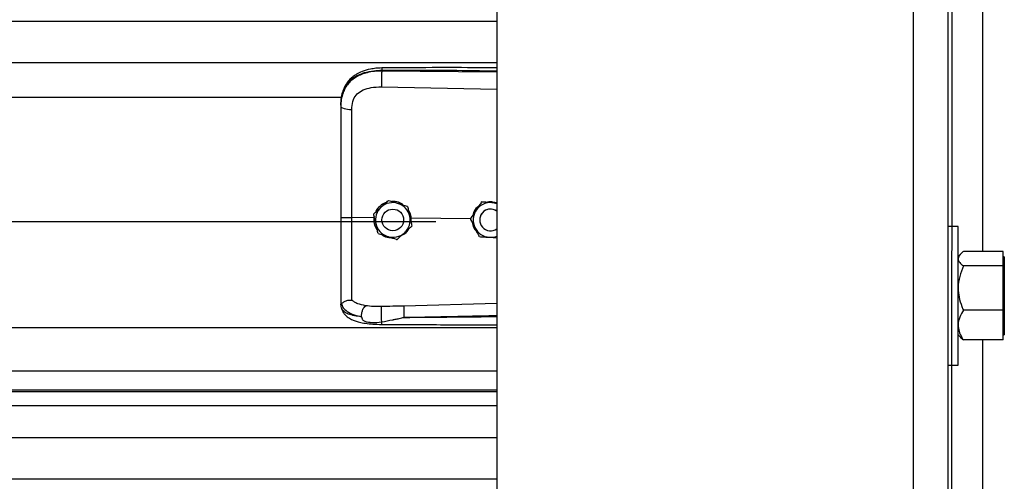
# Model space of a CAD drawing. Header units: inches. Extents: x 170 to 284, y 215 to 248.
# Tile 385 of 656: x 206.297 to 206.783, y 221.89 to 222.118. Entities that reach past the tile are written whole.
import ezdxf

# ---------------------------------------------------------------- set-up
doc = ezdxf.new("R2010")
doc.units = ezdxf.units.IN
doc.header["$LTSCALE"] = 0.25
doc.header["$MEASUREMENT"] = 0
doc.layers.add('RH FRONT OF HOOD', color=7, linetype='Continuous')

msp = doc.modelspace()

# ---------------------------------------------------------------- linework, layer by layer
at = {"layer": 'RH FRONT OF HOOD'}
for p, q in [((206.7552119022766, 220.1328032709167), (206.7598002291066, 224.3934313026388)), ((206.7552119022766, 224.3487565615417), (206.7552119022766, 220.1328032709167)), ((206.7380912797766, 224.3444764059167), (206.7380912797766, 220.1328032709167)), ((206.5326438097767, 224.3332527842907), (206.5326438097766, 220.1328032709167)), ((206.7723325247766, 222.1324926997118), (206.7723325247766, 222.0036368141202)), ((202.5003237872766, 222.1173376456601), (206.5326438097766, 222.1173376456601)), ((202.5003237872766, 222.0969496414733), (206.5326438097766, 222.0969496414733)), ((206.4757965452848, 222.0927379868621), (206.4757965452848, 222.0931493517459)), ((206.5326438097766, 222.0922012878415), (206.4757965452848, 222.0927379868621)), ((206.4757005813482, 222.0849491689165), (206.5326438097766, 222.0837396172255)), ((202.5768719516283, 222.0798740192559), (206.4560926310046, 222.0798740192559)), ((206.4556010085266, 222.0758147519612), (206.4556010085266, 222.07532643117)), ((206.4791715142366, 222.0288828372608), (206.4791715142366, 222.0288811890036)), ((206.4885896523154, 222.0258821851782), (206.4885896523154, 222.025880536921)), ((206.5251150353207, 222.0280864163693), (206.5251150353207, 222.0280880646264)), ((206.5261639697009, 222.0280202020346), (206.5251150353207, 222.0280880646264)), ((206.4718638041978, 222.0222268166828), (206.4718638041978, 222.0222251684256)), ((206.4721575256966, 222.0208810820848), (206.4719722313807, 222.0202915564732)), ((202.5304915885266, 222.0184815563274), (206.5024760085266, 222.0184815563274)), ((206.4719722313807, 222.0202915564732), (206.4610586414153, 222.0203960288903)), ((206.4719722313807, 222.0202915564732), (206.4719744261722, 222.0202914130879)), ((206.4759317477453, 222.0192242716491), (206.4759317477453, 222.0192234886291)), ((206.4866321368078, 222.0192234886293), (206.4866321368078, 222.0192242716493)), ((206.4904099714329, 222.0201149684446), (206.4898619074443, 222.0200609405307)), ((206.4903128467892, 222.017997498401), (206.4904099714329, 222.0201149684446)), ((206.4904099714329, 222.0201149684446), (206.4904116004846, 222.0201150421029)), ((206.5196436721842, 222.0198352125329), (206.4904116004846, 222.0201150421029)), ((206.4907000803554, 222.0162255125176), (206.4907000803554, 222.0162238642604)), ((206.5196296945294, 222.0198635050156), (206.5196296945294, 222.0198651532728)), ((206.5241434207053, 222.0192242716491), (206.5241434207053, 222.0192234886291)), ((206.7602796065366, 222.0160717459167), (206.7552119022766, 222.0160717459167)), ((206.7602796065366, 221.9818305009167), (206.7602796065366, 222.0160717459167)), ((206.5289402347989, 222.0106818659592), (206.5326438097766, 222.0104420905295)), ((206.761200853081, 222.0021600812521), (206.7602796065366, 222.0010912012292)), ((206.7825021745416, 222.0036368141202), (206.7628476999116, 222.0036368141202)), ((206.7825021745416, 222.0000785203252), (206.7825021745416, 222.0036368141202)), ((206.7830500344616, 222.0010912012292), (206.7825021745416, 222.0010912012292)), ((206.7825021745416, 221.9965202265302), (206.7825021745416, 222.0000785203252)), ((206.7830500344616, 222.0010912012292), (206.7830500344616, 221.9625698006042)), ((206.7825021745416, 221.9965202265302), (206.7628476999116, 221.9965202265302)), ((206.7825021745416, 221.9856170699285), (206.7825021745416, 221.9965202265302)), ((206.7825021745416, 221.9747139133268), (206.7825021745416, 221.9856170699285)), ((206.4556010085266, 221.9782733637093), (206.4556010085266, 221.9777445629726)), ((206.4559407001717, 221.9757593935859), (206.4556010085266, 221.9777445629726)), ((206.5326438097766, 221.9780679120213), (206.4867081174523, 221.9767361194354)), ((206.7602796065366, 221.9475892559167), (206.7602796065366, 221.9818305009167)), ((206.7825021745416, 221.9747139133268), (206.7628476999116, 221.9747139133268)), ((206.7825021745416, 221.9673690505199), (206.7825021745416, 221.9747139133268)), ((202.5003237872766, 221.966096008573), (206.5326438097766, 221.966096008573)), ((206.7602796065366, 221.9625698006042), (206.761200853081, 221.9615009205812)), ((206.7825021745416, 221.9600241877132), (206.7825021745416, 221.9673690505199)), ((206.7825021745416, 221.9625698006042), (206.7830500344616, 221.9625698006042)), ((206.7825021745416, 221.9600241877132), (206.7628476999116, 221.9600241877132)), ((206.7723325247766, 221.9600241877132), (206.7723325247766, 221.8319185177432)), ((202.5003237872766, 221.9447170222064), (206.5326438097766, 221.9447170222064)), ((206.7552119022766, 221.9475892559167), (206.7602796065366, 221.9475892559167)), ((206.5326438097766, 221.9352317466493), (202.5003237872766, 221.9352317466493)), ((202.5003237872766, 221.9345923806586), (206.5326438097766, 221.9345923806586)), ((202.5003237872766, 221.9275742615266), (206.5326438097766, 221.9275742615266)), ((202.5003237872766, 221.9118901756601), (206.5326438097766, 221.9118901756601)), ((202.5003237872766, 221.8915021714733), (206.5326438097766, 221.8915021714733))]:
    msp.add_line(p, q, dxfattribs=at)
at = {"layer": 'RH FRONT OF HOOD', "flags": 128}
msp.add_lwpolyline([(206.4556010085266, 222.07532643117), (206.4557049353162, 222.0750306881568), (206.4560128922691, 222.0747458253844), (206.4565135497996, 222.0744823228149), (206.457188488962, 222.0742498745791), (206.4580128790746, 222.0740570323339), (206.458956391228, 222.0739108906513), (206.4599843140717, 222.0738168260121), (206.4610588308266, 222.0737782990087)], dxfattribs=at)
at = {"layer": 'RH FRONT OF HOOD'}
msp.add_circle((206.4812819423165, 222.0192234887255), 0.005350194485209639, dxfattribs=at)
for centre, radius, start, end in [((206.4812819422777, 222.0192242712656), 0.008560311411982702, 72.32793711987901, 132.3279357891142), ((206.4812819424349, 222.0192242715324), 0.00856031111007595, 12.32793744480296, 72.32793758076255), ((206.5294936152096, 222.0192242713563), 0.008560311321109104, 86.29353550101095, 146.2935346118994), ((206.5294936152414, 222.0192242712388), 0.008560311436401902, 68.4076756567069, 86.29353576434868), ((206.4812819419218, 222.0192242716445), 0.008560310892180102, 132.3279357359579, 192.3279369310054), ((206.4812819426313, 222.0192242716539), 0.008560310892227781, 312.3279357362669, 12.32793693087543), ((206.5294936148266, 222.0192242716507), 0.008560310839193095, 146.2935348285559, 206.2935362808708), ((206.5294936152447, 222.0192242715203), 0.005350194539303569, 53.92810144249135, 179.9999986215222), ((206.5294936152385, 222.0192234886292), 0.005350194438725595, 53.92810057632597, 306.071899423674), ((206.4812819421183, 222.0192242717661), 0.008560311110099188, 192.3279374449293, 252.327937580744), ((206.4812819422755, 222.0192242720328), 0.008560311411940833, 252.3279371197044, 312.3279357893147), ((206.5294936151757, 222.0192242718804), 0.008560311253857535, 206.2935366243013, 266.2935360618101), ((206.529493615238, 222.019224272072), 0.00856031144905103, 266.293535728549, 291.5923243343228)]:
    msp.add_arc(centre, radius, start, end, dxfattribs=at)
for points, knots in [([(206.4758151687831, 222.094241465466), (206.4748165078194, 222.0942029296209), (206.47292476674, 222.0941299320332), (206.4696157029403, 222.0936015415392), (206.4663881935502, 222.0927075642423), (206.4636413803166, 222.0914033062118), (206.461655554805, 222.0900806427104), (206.4600143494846, 222.0886351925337), (206.4586991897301, 222.0870469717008), (206.4576239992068, 222.0852943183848), (206.4567667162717, 222.083384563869), (206.4560218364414, 222.080865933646), (206.4558064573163, 222.0789282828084), (206.4556874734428, 222.0778578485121)], [0, 0, 0, 0, 0.09774743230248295, 0.1851607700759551, 0.3306121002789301, 0.4364670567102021, 0.5083182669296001, 0.5850061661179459, 0.6719760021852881, 0.730794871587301, 0.8036787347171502, 0.8915444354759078, 1, 1, 1, 1]), ([(206.4758153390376, 222.094225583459), (206.4758141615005, 222.0942296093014), (206.4758101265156, 222.0942434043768), (206.4758049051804, 222.0941284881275), (206.475798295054, 222.0938356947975), (206.4757972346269, 222.0934197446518), (206.4757965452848, 222.0931493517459)], [0, 0, 0, 0, 0.09787641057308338, 0.3353863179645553, 0.5679606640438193, 1, 1, 1, 1]), ([(206.5326438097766, 222.0943244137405), (206.5297446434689, 222.0943391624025), (206.5191167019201, 222.0943932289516), (206.5001732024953, 222.0944298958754), (206.4841299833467, 222.0943057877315), (206.4758151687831, 222.094241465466)], [0, 0, 0, 0, 0.1530455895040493, 0.561043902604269, 1, 1, 1, 1]), ([(206.4556010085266, 222.0758147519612), (206.4556637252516, 222.0771712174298), (206.4557821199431, 222.0797319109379), (206.4567516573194, 222.0832228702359), (206.4580408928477, 222.085634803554), (206.4594047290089, 222.0873375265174), (206.4604876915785, 222.0883809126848), (206.4615466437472, 222.0892094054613), (206.4625360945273, 222.0898693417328), (206.4637704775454, 222.0905644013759), (206.4653644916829, 222.0912901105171), (206.4680282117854, 222.0921981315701), (206.4715633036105, 222.0929580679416), (206.474469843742, 222.0930894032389), (206.4757965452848, 222.0931493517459)], [0, 0, 0, 0, 0.1307156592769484, 0.2467609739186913, 0.3577928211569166, 0.4170971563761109, 0.4791482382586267, 0.5177152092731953, 0.5590896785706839, 0.603294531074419, 0.6633484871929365, 0.7353692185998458, 0.8792082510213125, 0.9999999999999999, 0.9999999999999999, 0.9999999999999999, 0.9999999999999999]), ([(206.4757965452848, 222.0927379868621), (206.474580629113, 222.0927047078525), (206.4721488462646, 222.0926381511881), (206.4688080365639, 222.0920163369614), (206.4658502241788, 222.0910741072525), (206.4633076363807, 222.08985643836), (206.4610761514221, 222.0883110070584), (206.4592044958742, 222.0864698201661), (206.4577235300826, 222.0843395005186), (206.4565479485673, 222.0817703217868), (206.455755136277, 222.078718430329), (206.4556524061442, 222.0764575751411), (206.4556010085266, 222.07532643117)], [0, 0, 0, 0, 0.1111703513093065, 0.222336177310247, 0.3162781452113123, 0.4102081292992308, 0.5024030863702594, 0.5945790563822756, 0.6845432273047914, 0.774504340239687, 0.8871807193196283, 1, 1, 1, 1]), ([(206.4757965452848, 222.0927379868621), (206.475774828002, 222.0921621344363), (206.4757297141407, 222.0909659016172), (206.4756886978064, 222.0887408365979), (206.4756754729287, 222.0865634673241), (206.4756924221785, 222.085473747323), (206.4757005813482, 222.0849491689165)], [0, 0, 0, 0, 0.2406941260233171, 0.5000000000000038, 0.7593058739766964, 1, 1, 1, 1]), ([(206.4757965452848, 222.0931493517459), (206.4821023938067, 222.0931886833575), (206.495341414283, 222.0932712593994), (206.5142910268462, 222.0930900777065), (206.5269315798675, 222.0928690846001), (206.5326438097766, 222.0927692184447)], [0, 0, 0, 0, 0.3326703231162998, 0.6984356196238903, 1, 1, 1, 1]), ([(206.4614844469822, 222.0777116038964), (206.4614844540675, 222.077711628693), (206.4615870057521, 222.0780705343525), (206.4620821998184, 222.0794767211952), (206.4636182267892, 222.0816794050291), (206.4666852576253, 222.0835826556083), (206.470801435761, 222.08479432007), (206.4739542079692, 222.0848939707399), (206.4757005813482, 222.0849491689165)], [0, 0, 0, 0, 4.497367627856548e-06, 0.06509473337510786, 0.261670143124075, 0.475310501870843, 0.7093656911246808, 1, 1, 1, 1]), ([(206.4556010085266, 222.07532643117), (206.4556010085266, 222.0716962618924), (206.4556010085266, 222.0644253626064), (206.4556010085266, 222.0533446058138), (206.4556010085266, 222.0421620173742), (206.4556010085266, 222.0311933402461), (206.4556010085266, 222.0239455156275), (206.4556010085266, 222.0204657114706)], [0, 0, 0, 0, 0.2027568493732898, 0.4061035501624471, 0.6088604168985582, 0.8122072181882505, 1, 1, 1, 1]), ([(206.4610588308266, 222.0737782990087), (206.4611288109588, 222.0751029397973), (206.4611987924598, 222.0764276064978), (206.4614844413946, 222.0777115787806), (206.4614844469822, 222.0777116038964)], [0, 0, 0, 0, 0.9999804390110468, 0.9999999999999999, 0.9999999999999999, 0.9999999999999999, 0.9999999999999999]), ([(206.4610586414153, 222.0203960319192), (206.4610586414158, 222.0203960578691), (206.4610587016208, 222.0237823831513), (206.4610587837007, 222.0308290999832), (206.4610588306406, 222.0415022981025), (206.4610588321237, 222.0523783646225), (206.4610588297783, 222.0631656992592), (206.4610588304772, 222.0702407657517), (206.4610588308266, 222.0737782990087)], [0, 0, 0, 0, 1.439079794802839e-06, 0.1877923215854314, 0.3908439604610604, 0.59389561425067, 0.7969478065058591, 1, 1, 1, 1]), ([(206.4778922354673, 222.0277177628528), (206.4777570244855, 222.0276876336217), (206.4766052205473, 222.0274309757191), (206.4748479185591, 222.0259721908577), (206.4732291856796, 222.0243625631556), (206.4729013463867, 222.0232542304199), (206.4728680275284, 222.0231415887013)], [0, 0, 0, 0, 0.05931474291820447, 0.5052766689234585, 0.9497204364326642, 1, 1, 1, 1]), ([(206.4755176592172, 222.0255550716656), (206.4764581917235, 222.0264116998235), (206.4777126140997, 222.0275542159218), (206.4788795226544, 222.0286169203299), (206.4791715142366, 222.0288828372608)], [0, 0, 0, 0, 0.7497733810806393, 1, 1, 1, 1]), ([(206.4755176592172, 222.0255529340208), (206.4764581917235, 222.0264096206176), (206.4777126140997, 222.0275522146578), (206.4788795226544, 222.0286152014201), (206.4791715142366, 222.0288811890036)], [0, 0, 0, 0, 0.7497733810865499, 1, 1, 1, 1]), ([(206.4791715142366, 222.0288828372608), (206.4795692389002, 222.0287561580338), (206.4810740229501, 222.0282768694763), (206.4826909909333, 222.0277617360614), (206.483880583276, 222.0273827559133)], [0, 0, 0, 0, 0.2643068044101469, 1, 1, 1, 1]), ([(206.4791715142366, 222.0288811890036), (206.4795692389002, 222.0287544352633), (206.4810740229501, 222.0282748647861), (206.4826909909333, 222.0277596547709), (206.483880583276, 222.0273806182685)], [0, 0, 0, 0, 0.2643068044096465, 1, 1, 1, 1]), ([(206.4865420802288, 222.0265346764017), (206.4861853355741, 222.0268247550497), (206.4850217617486, 222.0277708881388), (206.4829702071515, 222.028338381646), (206.4814006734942, 222.0283421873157), (206.480864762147, 222.0283434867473)], [0, 0, 0, 0, 0.2255168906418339, 0.7355556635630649, 1, 1, 1, 1]), ([(206.483880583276, 222.0273827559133), (206.4840669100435, 222.0273233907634), (206.4855242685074, 222.02685906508), (206.4871223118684, 222.0263498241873), (206.4884466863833, 222.0259277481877), (206.4885896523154, 222.0258821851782)], [0, 0, 0, 0, 0.1156468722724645, 0.9045342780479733, 0.9999999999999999, 0.9999999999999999, 0.9999999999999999, 0.9999999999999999]), ([(206.483880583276, 222.0273806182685), (206.4840669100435, 222.0273212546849), (206.4855242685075, 222.0268569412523), (206.4871223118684, 222.0263478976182), (206.4884466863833, 222.025926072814), (206.4885896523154, 222.025880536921)], [0, 0, 0, 0, 0.1156468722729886, 0.9045342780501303, 1, 1, 1, 1]), ([(206.4885896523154, 222.0258821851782), (206.4887357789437, 222.0252136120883), (206.4890314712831, 222.023860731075), (206.4893916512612, 222.022212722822), (206.489597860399, 222.0212691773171), (206.4896448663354, 222.0210540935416)], [0, 0, 0, 0, 0.4299704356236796, 0.8700602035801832, 1, 1, 1, 1]), ([(206.4885896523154, 222.025880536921), (206.4887357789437, 222.0252118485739), (206.4890314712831, 222.0238587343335), (206.4893916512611, 222.0222105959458), (206.4895978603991, 222.0212670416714), (206.4896448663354, 222.0210519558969)], [0, 0, 0, 0, 0.4299704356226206, 0.8700602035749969, 1, 1, 1, 1]), ([(206.5237730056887, 222.0260764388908), (206.5234534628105, 222.0258584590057), (206.5223000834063, 222.0250716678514), (206.5212067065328, 222.0234710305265), (206.5209088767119, 222.0220663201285), (206.5208207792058, 222.0216508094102)], [0, 0, 0, 0, 0.2125142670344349, 0.7670631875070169, 1, 1, 1, 1]), ([(206.5251150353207, 222.0280880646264), (206.5247352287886, 222.0275187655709), (206.5239666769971, 222.0263667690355), (206.5230305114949, 222.0249634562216), (206.5224945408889, 222.0241600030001), (206.522372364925, 222.0239768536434)], [0, 0, 0, 0, 0.4299704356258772, 0.8700602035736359, 1, 1, 1, 1]), ([(206.5251150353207, 222.0280864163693), (206.5247352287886, 222.0275170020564), (206.5239666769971, 222.0263647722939), (206.5230305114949, 222.0249613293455), (206.5224945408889, 222.0241578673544), (206.522372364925, 222.0239747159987)], [0, 0, 0, 0, 0.42997043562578, 0.8700602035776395, 0.9999999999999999, 0.9999999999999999, 0.9999999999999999, 0.9999999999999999]), ([(206.5300469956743, 222.0277666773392), (206.5287774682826, 222.0278489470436), (206.5270842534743, 222.0279586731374), (206.5255091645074, 222.0280608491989), (206.5251150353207, 222.0280864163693)], [0, 0, 0, 0, 0.749773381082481, 1, 1, 1, 1]), ([(206.5321185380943, 222.0276345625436), (206.5314576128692, 222.0278346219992), (206.5301872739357, 222.0282191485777), (206.5286240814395, 222.0282440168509), (206.5278441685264, 222.0279818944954), (206.5276683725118, 222.0279228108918)], [0, 0, 0, 0, 0.4565421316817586, 0.8775020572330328, 1, 1, 1, 1]), ([(206.5326438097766, 222.0275985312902), (206.5320008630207, 222.0276401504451), (206.5311420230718, 222.0276957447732), (206.5302669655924, 222.0277524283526), (206.5300469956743, 222.0277666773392)], [0, 0, 0, 0, 0.74862232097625, 0.9999999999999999, 0.9999999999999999, 0.9999999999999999, 0.9999999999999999]), ([(206.4718638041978, 222.0222268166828), (206.4723697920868, 222.0226877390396), (206.4733936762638, 222.0236204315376), (206.4746408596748, 222.0247564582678), (206.4753548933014, 222.0254068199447), (206.4755176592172, 222.0255550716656)], [0, 0, 0, 0, 0.4299704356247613, 0.8700602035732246, 1, 1, 1, 1]), ([(206.4718638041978, 222.0222251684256), (206.4723697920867, 222.0226859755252), (206.4733936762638, 222.023618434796), (206.4746408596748, 222.0247543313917), (206.4753548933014, 222.025404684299), (206.4755176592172, 222.0255529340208)], [0, 0, 0, 0, 0.4299704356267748, 0.8700602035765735, 1, 1, 1, 1]), ([(206.4729190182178, 222.0173965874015), (206.4726473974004, 222.0186394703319), (206.4722851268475, 222.0202971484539), (206.4719481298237, 222.0218392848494), (206.4718638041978, 222.0222251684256)], [0, 0, 0, 0, 0.7497733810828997, 1, 1, 1, 1]), ([(206.4904116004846, 222.0201150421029), (206.4904115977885, 222.0201150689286), (206.4903135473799, 222.0210906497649), (206.4900534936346, 222.0224828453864), (206.4892489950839, 222.0235722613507), (206.489029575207, 222.0238693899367)], [0, 0, 0, 0, 1.999769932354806e-05, 0.7272642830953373, 1, 1, 1, 1]), ([(206.4896448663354, 222.0210540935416), (206.4899164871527, 222.0198112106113), (206.4902787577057, 222.0181535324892), (206.4906157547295, 222.0166113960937), (206.4907000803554, 222.0162255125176)], [0, 0, 0, 0, 0.7497733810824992, 1, 1, 1, 1]), ([(206.4896448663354, 222.0210519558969), (206.4899164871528, 222.0198091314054), (206.4902787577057, 222.0181515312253), (206.4906157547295, 222.016609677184), (206.4907000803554, 222.0162238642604)], [0, 0, 0, 0, 0.7497733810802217, 1, 1, 1, 1]), ([(206.522372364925, 222.0239768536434), (206.5216663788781, 222.0229185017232), (206.5207247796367, 222.021506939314), (206.5198488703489, 222.0201937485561), (206.5196296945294, 222.0198651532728)], [0, 0, 0, 0, 0.7497733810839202, 1, 1, 1, 1]), ([(206.522372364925, 222.0239747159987), (206.5216663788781, 222.0229164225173), (206.5207247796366, 222.0215049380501), (206.5198488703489, 222.0201920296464), (206.5196296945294, 222.0198635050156)], [0, 0, 0, 0, 0.7497733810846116, 1, 1, 1, 1]), ([(206.4556010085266, 222.0204657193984), (206.4556010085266, 222.0174284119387), (206.4556010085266, 222.0112529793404), (206.4556010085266, 222.0024660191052), (206.4556010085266, 221.9942994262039), (206.4556010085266, 221.9877193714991), (206.4556010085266, 221.9823346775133), (206.4556010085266, 221.9796341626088), (206.4556010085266, 221.9782733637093)], [0, 0, 0, 0, 0.1870908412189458, 0.3803918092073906, 0.5558755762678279, 0.7364481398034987, 0.8671952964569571, 1, 1, 1, 1]), ([(206.4610588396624, 221.9797054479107), (206.461058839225, 221.9799681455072), (206.4610588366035, 221.9815426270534), (206.4610588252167, 221.9849740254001), (206.4610587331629, 221.990575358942), (206.4610584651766, 221.9970151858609), (206.4610581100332, 222.0042412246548), (206.461057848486, 222.0121160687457), (206.4610578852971, 222.0176440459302), (206.4610579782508, 222.0203960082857), (206.4610579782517, 222.0203960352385)], [0, 0, 0, 0, 0.03155846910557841, 0.1891461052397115, 0.3467338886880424, 0.5043277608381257, 0.6619226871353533, 0.8309600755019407, 0.9999983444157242, 1, 1, 1, 1]), ([(206.4719744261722, 222.0202914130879), (206.4719406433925, 222.0198375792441), (206.4718338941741, 222.0184035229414), (206.4722505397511, 222.0162410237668), (206.4732020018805, 222.0148846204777), (206.4735884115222, 222.0143337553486)], [0, 0, 0, 0, 0.2156616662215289, 0.6814629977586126, 1, 1, 1, 1]), ([(206.4739742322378, 222.012568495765), (206.4738281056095, 222.0132370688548), (206.4735324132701, 222.0145899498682), (206.473172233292, 222.0162379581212), (206.4729660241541, 222.0171815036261), (206.4729190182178, 222.0173965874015)], [0, 0, 0, 0, 0.4299704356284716, 0.8700602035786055, 1, 1, 1, 1]), ([(206.4907000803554, 222.0162238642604), (206.4901940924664, 222.0157629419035), (206.4891702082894, 222.0148302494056), (206.4879230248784, 222.0136942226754), (206.4872089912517, 222.0130438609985), (206.4870462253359, 222.0128956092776)], [0, 0, 0, 0, 0.4299704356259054, 0.8700602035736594, 0.9999999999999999, 0.9999999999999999, 0.9999999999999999, 0.9999999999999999]), ([(206.5218189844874, 222.0154323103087), (206.5217323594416, 222.0156076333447), (206.5210548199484, 222.0169789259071), (206.5203118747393, 222.0184826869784), (206.5196961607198, 222.019728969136), (206.5196296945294, 222.0198635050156)], [0, 0, 0, 0, 0.1156468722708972, 0.9045342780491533, 1, 1, 1, 1]), ([(206.520565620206, 222.017969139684), (206.5206141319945, 222.0175072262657), (206.5207607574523, 222.0161111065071), (206.5216064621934, 222.0145145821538), (206.5225405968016, 222.0137061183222), (206.5227700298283, 222.0135075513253)], [0, 0, 0, 0, 0.2716700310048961, 0.8211147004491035, 1, 1, 1, 1]), ([(206.4739742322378, 222.012568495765), (206.4743719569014, 222.0124417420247), (206.4758767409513, 222.0119621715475), (206.4774937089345, 222.0114469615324), (206.4786833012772, 222.0110679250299)], [0, 0, 0, 0, 0.2643068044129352, 1, 1, 1, 1]), ([(206.4761328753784, 222.0118806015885), (206.476212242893, 222.0118138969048), (206.477085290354, 222.0110801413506), (206.478655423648, 222.0106010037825), (206.4800899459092, 222.0105165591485), (206.4804875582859, 222.0104931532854)], [0, 0, 0, 0, 0.06740964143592, 0.7415101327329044, 1, 1, 1, 1]), ([(206.4870462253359, 222.0128956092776), (206.4861056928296, 222.0120389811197), (206.4848512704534, 222.0108964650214), (206.4836843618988, 222.0098337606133), (206.4833923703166, 222.0095678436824)], [0, 0, 0, 0, 0.749773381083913, 1, 1, 1, 1]), ([(206.485689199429, 222.0116596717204), (206.4861979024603, 222.0119217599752), (206.4876041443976, 222.0126462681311), (206.4888446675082, 222.013877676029), (206.4892239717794, 222.0148574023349), (206.4892370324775, 222.0148911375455)], [0, 0, 0, 0, 0.3536960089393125, 0.9777456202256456, 0.9999999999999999, 0.9999999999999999, 0.9999999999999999, 0.9999999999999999]), ([(206.5240082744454, 222.0110016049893), (206.5238233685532, 222.0113758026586), (206.5231237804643, 222.0127915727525), (206.5223720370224, 222.0143130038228), (206.5218189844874, 222.0154323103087)], [0, 0, 0, 0, 0.2643068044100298, 1, 1, 1, 1]), ([(206.4786833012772, 222.0110679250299), (206.4788696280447, 222.0110085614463), (206.4803269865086, 222.0105442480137), (206.4819250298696, 222.0100352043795), (206.4832494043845, 222.0096133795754), (206.4833923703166, 222.0095678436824)], [0, 0, 0, 0, 0.1156468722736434, 0.9045342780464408, 0.9999999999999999, 0.9999999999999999, 0.9999999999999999, 0.9999999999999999]), ([(206.5240082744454, 222.0110016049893), (206.5246912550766, 222.0109573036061), (206.5260732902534, 222.0108676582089), (206.5277567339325, 222.0107585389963), (206.5287205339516, 222.0106960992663), (206.5289402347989, 222.0106818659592)], [0, 0, 0, 0, 0.4299704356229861, 0.8700602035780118, 1, 1, 1, 1]), ([(206.7628476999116, 222.0036368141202), (206.7624661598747, 222.0033355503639), (206.761563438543, 222.0026227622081), (206.7605227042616, 222.0014349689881), (206.7603613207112, 222.0005344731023), (206.7602796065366, 222.0000785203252)], [0, 0, 0, 0, 0.2654599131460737, 0.628076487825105, 1, 1, 1, 1]), ([(206.7602796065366, 222.0000785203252), (206.7602823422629, 221.9999970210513), (206.7603002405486, 221.9994638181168), (206.7607219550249, 221.9984687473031), (206.7617491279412, 221.9973694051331), (206.7625761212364, 221.9967301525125), (206.7628476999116, 221.9965202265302)], [0, 0, 0, 0, 0.06653229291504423, 0.43528257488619, 0.814550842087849, 1, 1, 1, 1]), ([(206.7628476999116, 221.9965202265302), (206.7621731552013, 221.9948248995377), (206.7607994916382, 221.9913724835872), (206.7602843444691, 221.9876020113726), (206.7602797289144, 221.9856683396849), (206.7602796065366, 221.9856170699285)], [0, 0, 0, 0, 0.4843414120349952, 0.9863277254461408, 1, 1, 1, 1]), ([(206.7602796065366, 221.9856170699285), (206.7603773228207, 221.9840909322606), (206.7605762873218, 221.9809834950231), (206.7617281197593, 221.9773703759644), (206.762595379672, 221.9753126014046), (206.7628476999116, 221.9747139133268)], [0, 0, 0, 0, 0.4062905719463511, 0.8272664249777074, 1, 1, 1, 1]), ([(206.4556010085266, 221.9782733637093), (206.4556010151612, 221.9782720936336), (206.4556010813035, 221.9782594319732), (206.4556082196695, 221.978155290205), (206.455706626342, 221.9780769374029), (206.4557943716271, 221.9780070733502)], [0, 0, 0, 0, 0.01193493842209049, 0.1189819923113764, 1, 1, 1, 1]), ([(206.4557938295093, 221.9780228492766), (206.4560694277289, 221.9773008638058), (206.4566354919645, 221.9758179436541), (206.4586883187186, 221.9739846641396), (206.4616765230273, 221.9724266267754), (206.464403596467, 221.971803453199), (206.4658034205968, 221.9714835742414)], [0, 0, 0, 0, 0.2305257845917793, 0.473487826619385, 0.7297379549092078, 1, 1, 1, 1]), ([(206.455798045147, 221.9780230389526), (206.455847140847, 221.9780145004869), (206.4559479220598, 221.9779969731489), (206.456239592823, 221.9781832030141), (206.4567050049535, 221.9785140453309), (206.4575812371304, 221.9790941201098), (206.4590604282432, 221.9797122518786), (206.4604012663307, 221.9797083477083), (206.4610587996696, 221.979706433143)], [0, 0, 0, 0, 0.1136768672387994, 0.2333502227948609, 0.3620694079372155, 0.5019163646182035, 0.7557448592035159, 0.9999999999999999, 0.9999999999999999, 0.9999999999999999, 0.9999999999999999]), ([(206.4678930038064, 221.9768814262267), (206.4665194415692, 221.9771692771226), (206.4644350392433, 221.9776060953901), (206.4622592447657, 221.9786468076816), (206.4614602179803, 221.9793521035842), (206.4610588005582, 221.9797064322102)], [0, 0, 0, 0, 0.4901989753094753, 0.7438846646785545, 1, 1, 1, 1]), ([(206.4658023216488, 221.9714818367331), (206.4652560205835, 221.9715389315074), (206.4639510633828, 221.9716753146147), (206.4625522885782, 221.9719034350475), (206.4615973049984, 221.9720973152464), (206.460363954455, 221.9723751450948), (206.4586776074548, 221.9729413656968), (206.4568578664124, 221.9740668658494), (206.4562523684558, 221.9751842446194), (206.4559407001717, 221.9757593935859)], [0, 0, 0, 0, 0.1091879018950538, 0.260818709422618, 0.3077983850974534, 0.3355235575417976, 0.5627886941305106, 0.7749539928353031, 1, 1, 1, 1]), ([(206.4559576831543, 221.9757133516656), (206.4561466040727, 221.9751264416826), (206.4565013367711, 221.9740244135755), (206.4575144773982, 221.972605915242), (206.4586435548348, 221.9715299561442), (206.4597908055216, 221.9707331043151), (206.4608379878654, 221.9701766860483), (206.4617808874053, 221.9697645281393), (206.4630263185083, 221.9692981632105), (206.4649712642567, 221.9687376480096), (206.4678503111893, 221.9681761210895), (206.4715839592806, 221.9677538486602), (206.4743653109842, 221.9676864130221), (206.475853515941, 221.9676503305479)], [0, 0, 0, 0, 0.09843102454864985, 0.1848217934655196, 0.2573083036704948, 0.3158871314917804, 0.3722739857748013, 0.4121400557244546, 0.4615923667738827, 0.5575876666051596, 0.6828759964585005, 0.8303179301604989, 1, 1, 1, 1]), ([(206.4658034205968, 221.9714835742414), (206.4658283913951, 221.9720138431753), (206.4658802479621, 221.9731150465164), (206.4663561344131, 221.9747768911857), (206.4670601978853, 221.9761631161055), (206.4676223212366, 221.9766479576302), (206.4678930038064, 221.9768814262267)], [0, 0, 0, 0, 0.2407679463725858, 0.5000000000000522, 0.7592320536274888, 1, 1, 1, 1]), ([(206.4757224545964, 221.9764739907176), (206.474370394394, 221.9764667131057), (206.4716683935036, 221.9764521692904), (206.4691617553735, 221.9767366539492), (206.467909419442, 221.9768787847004)], [0, 0, 0, 0, 0.5003922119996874, 1, 1, 1, 1]), ([(206.4758078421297, 221.9689035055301), (206.4757918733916, 221.9691440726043), (206.4757581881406, 221.9696515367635), (206.4757133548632, 221.9706616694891), (206.4756763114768, 221.9718491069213), (206.4756535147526, 221.9731210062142), (206.4756483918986, 221.9743244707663), (206.4756608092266, 221.975320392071), (206.4756859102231, 221.9760597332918), (206.4757107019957, 221.9763407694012), (206.4757224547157, 221.9764739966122)], [0, 0, 0, 0, 0.1098512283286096, 0.2317256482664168, 0.3631776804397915, 0.5000000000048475, 0.6368223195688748, 0.7682743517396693, 0.8901487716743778, 1, 1, 1, 1]), ([(206.4867081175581, 221.9767361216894), (206.4848769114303, 221.9766881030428), (206.4812143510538, 221.9765920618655), (206.4775531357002, 221.9765133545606), (206.4757224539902, 221.9764739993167)], [0, 0, 0, 0, 0.4999797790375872, 1, 1, 1, 1]), ([(206.4867079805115, 221.9767361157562), (206.4867004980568, 221.9764972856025), (206.4866889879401, 221.9761298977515), (206.4866902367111, 221.9752680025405), (206.4866976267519, 221.9744932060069), (206.4867120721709, 221.9736327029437), (206.4867378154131, 221.9724732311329), (206.4867654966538, 221.9716298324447), (206.4867834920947, 221.9710815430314)], [0, 0, 0, 0, 0.2394508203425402, 0.3683426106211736, 0.4999696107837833, 0.6316010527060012, 0.7605056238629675, 1, 1, 1, 1]), ([(206.7628476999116, 221.9747139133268), (206.7621731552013, 221.9735718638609), (206.7607994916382, 221.9712461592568), (206.7602843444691, 221.9687061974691), (206.7602797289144, 221.9674035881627), (206.7602796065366, 221.9673690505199)], [0, 0, 0, 0, 0.4843414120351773, 0.9863277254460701, 1, 1, 1, 1]), ([(206.4658025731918, 221.9714786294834), (206.4658771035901, 221.9711083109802), (206.4659810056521, 221.970592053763), (206.4663527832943, 221.9699946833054), (206.4667734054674, 221.9695617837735), (206.4675771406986, 221.9691172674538), (206.4690544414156, 221.9687557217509), (206.4718152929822, 221.9685155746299), (206.4742120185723, 221.9687484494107), (206.4758078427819, 221.9689035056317)], [0, 0, 0, 0, 0.1001269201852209, 0.139585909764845, 0.1897135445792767, 0.2582342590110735, 0.3697357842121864, 0.5803479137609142, 1, 1, 1, 1]), ([(206.4758078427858, 221.9689035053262), (206.4775872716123, 221.9692504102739), (206.4793748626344, 221.9695989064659), (206.4811928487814, 221.9699662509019), (206.4812638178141, 221.9699805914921), (206.4814988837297, 221.9700280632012), (206.4823670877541, 221.9702045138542), (206.4840074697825, 221.9705196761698), (206.485540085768, 221.970883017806), (206.4864391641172, 221.9710429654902), (206.4865162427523, 221.9710566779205)], [0, 0, 0, 0, 0.5022751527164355, 0.5045790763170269, 0.5086566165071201, 0.522130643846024, 0.5703313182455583, 0.7514263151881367, 0.9786895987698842, 1, 1, 1, 1]), ([(206.4758535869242, 221.9676722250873), (206.4758528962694, 221.9676653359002), (206.4758463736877, 221.967600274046), (206.4758354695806, 221.967789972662), (206.4758213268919, 221.9681168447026), (206.475812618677, 221.9685493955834), (206.475808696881, 221.9688401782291), (206.4758078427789, 221.9689035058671)], [0, 0, 0, 0, 0.03436729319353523, 0.3245665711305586, 0.621014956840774, 0.9174633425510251, 1, 1, 1, 1]), ([(206.4758535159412, 221.9676503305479), (206.4800486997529, 221.9676287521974), (206.4890236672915, 221.9675825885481), (206.5033660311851, 221.9675410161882), (206.5181010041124, 221.9675168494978), (206.5280558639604, 221.9675133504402), (206.5326438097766, 221.9675117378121)], [0, 0, 0, 0, 0.2216322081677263, 0.4741489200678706, 0.7576483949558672, 1, 1, 1, 1]), ([(206.4867837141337, 221.9710791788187), (206.4906837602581, 221.9711784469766), (206.4989538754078, 221.9713889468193), (206.512065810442, 221.9716711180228), (206.523013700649, 221.9718836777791), (206.5300298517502, 221.9720117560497), (206.5322048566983, 221.9720497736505), (206.5326438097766, 221.9720574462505)], [0, 0, 0, 0, 0.2551597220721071, 0.5410705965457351, 0.8577348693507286, 0.9712884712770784, 1, 1, 1, 1]), ([(206.5326438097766, 221.9714123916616), (206.5300461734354, 221.971380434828), (206.5249801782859, 221.9713181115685), (206.5174160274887, 221.971237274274), (206.5097638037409, 221.9711680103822), (206.5020057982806, 221.9711164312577), (206.494283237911, 221.9710833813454), (206.4892463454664, 221.9710805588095), (206.4867837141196, 221.9710791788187)], [0, 0, 0, 0, 0.1699411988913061, 0.3314248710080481, 0.4948424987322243, 0.6705311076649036, 0.838916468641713, 1, 1, 1, 1]), ([(206.7602796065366, 221.9673690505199), (206.7603773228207, 221.966340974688), (206.7605762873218, 221.9642476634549), (206.7617281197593, 221.9618137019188), (206.762595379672, 221.9604274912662), (206.7628476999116, 221.9600241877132)], [0, 0, 0, 0, 0.4062905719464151, 0.8272664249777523, 1, 1, 1, 1]), ([(206.7612586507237, 221.9615204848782), (206.7615003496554, 221.9612299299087), (206.7619249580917, 221.9607194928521), (206.7625698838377, 221.9602335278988), (206.7628476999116, 221.9600241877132)], [0, 0, 0, 0, 0.5692278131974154, 1, 1, 1, 1])]:
    msp.add_open_spline(points, degree=3, knots=knots, dxfattribs=at)
msp.add_open_spline([(206.4556010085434, 222.0204657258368), (206.4556821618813, 222.0204567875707), (206.4558444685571, 222.0204389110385), (206.4570972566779, 222.0204161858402), (206.4588947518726, 222.020399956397), (206.4603369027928, 222.0203973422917), (206.461057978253, 222.020396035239)], degree=3, dxfattribs=at)

doc.saveas('drawing.dxf')
